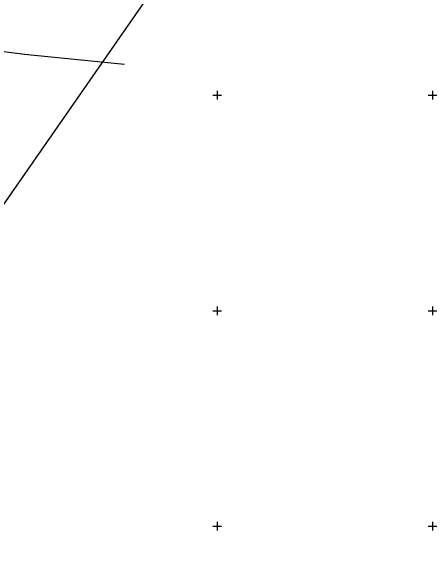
# Model space of a CAD drawing. Extents: x -669251 to -668549, y -1128351 to -1127698.
# Drawn here: x -668647.8 to -668549, y -1128208.8 to -1128080.5 of the extents above; entities that cross this region are included whole.
import ezdxf

# ---------------------------------------------------------------- set-up
doc = ezdxf.new("R2010")
doc.units = 0
for name, color, linetype in [('Vrstva 10', 7, 'Continuous'), ('Vrstva 60', 7, 'Continuous'), ('Vrstva 61', 7, 'Continuous')]:
    doc.layers.add(name, color=color, linetype=linetype)

msp = doc.modelspace()

# ---------------------------------------------------------------- linework, layer by layer
at = {"layer": 'Vrstva 10'}
msp.add_lwpolyline([(-668621.49, -1128092.83), (-668644.62, -1128090.53), (-668655.45, -1128089.13), (-668671.97, -1128086.28)], dxfattribs=at)
at = {"layer": 'Vrstva 60'}
msp.add_lwpolyline([(-668788.58, -1128325.45), (-668557.46, -1127992.87), (-668787.38, -1127833.08), (-669018.51, -1128165.66)], close=True, dxfattribs=at)
at = {"layer": 'Vrstva 61'}
for p, q in [((-668601, -1128100), (-668599, -1128100)), ((-668600, -1128099), (-668600, -1128101)), ((-668551, -1128100), (-668549, -1128100)), ((-668550, -1128099), (-668550, -1128101)), ((-668601, -1128150), (-668599, -1128150)), ((-668600, -1128149), (-668600, -1128151)), ((-668551, -1128150), (-668549, -1128150)), ((-668550, -1128149), (-668550, -1128151)), ((-668601, -1128200), (-668599, -1128200)), ((-668600, -1128199), (-668600, -1128201)), ((-668551, -1128200), (-668549, -1128200)), ((-668550, -1128199), (-668550, -1128201))]:
    msp.add_line(p, q, dxfattribs=at)

doc.saveas('drawing.dxf')
